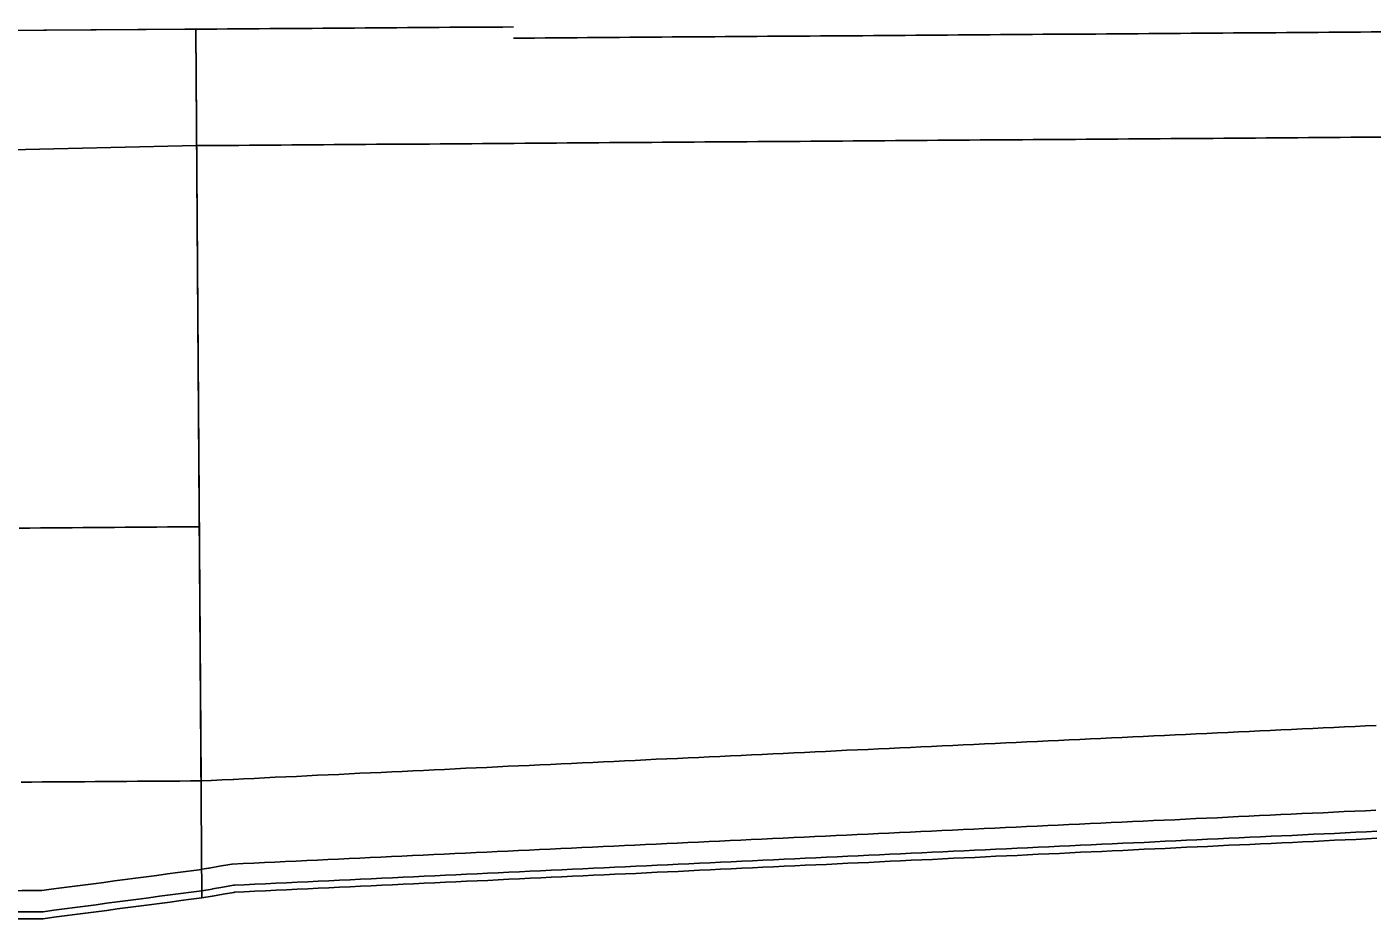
# Model space of a CAD drawing. Extents: x 2145147 to 2158018, y 137519 to 148068.
# Drawn here: x 2153158 to 2153285, y 142832.3 to 142916.6 of the extents above; entities that cross this region are included whole.
import ezdxf

# ---------------------------------------------------------------- set-up
doc = ezdxf.new("R2010")
doc.units = 0
doc.layers.add('EX_Align_1', color=7, linetype='Continuous')
doc.layers.add('PR_Phasing_Pavement_1', color=7, linetype='Continuous')

msp = doc.modelspace()

# ---------------------------------------------------------------- linework, layer by layer
at = {"layer": 'EX_Align_1'}
msp.add_line((2153053.89, 142915.53), (2153203.89, 142916.6), dxfattribs=at)
at = {"layer": 'PR_Phasing_Pavement_1'}
for p, q in [((2153173.89, 142916.39), (2153103.96, 142915.89)), ((2153173.89, 142916.39), (2153103.98, 142915.89)), ((2153174.4, 142845.39), (2153173.89, 142916.39)), ((2153174.4, 142845.39), (2153173.89, 142916.39)), ((2153174.48, 142834.34), (2153173.89, 142916.39)), ((2153173.97, 142905.39), (2152630.19, 142892.9))]:
    msp.add_line(p, q, dxfattribs=at)
for points in [[(2153173.89, 142916.39), (2153175.89, 142916.4), (2153176.89, 142916.41), (2153176.97, 142916.41), (2153177.89, 142916.41), (2153178.89, 142916.42), (2153179.89, 142916.43), (2153180.89, 142916.44), (2153181.89, 142916.44), (2153182.89, 142916.45), (2153183.89, 142916.46), (2153184.89, 142916.46), (2153185.89, 142916.47), (2153186.89, 142916.48), (2153187.89, 142916.49), (2153188.89, 142916.49), (2153189.89, 142916.5), (2153190.89, 142916.51), (2153191.89, 142916.52), (2153192.89, 142916.52), (2153193.89, 142916.53), (2153194.89, 142916.54), (2153195.89, 142916.54), (2153196.89, 142916.55), (2153197.89, 142916.56), (2153198.89, 142916.57), (2153199.89, 142916.57), (2153200.89, 142916.58), (2153201.89, 142916.59), (2153202.89, 142916.59), (2153203.89, 142916.6)], [(2153203.89, 142916.6), (2153173.89, 142916.39)], [(2153203.89, 142916.6), (2153203.89, 142916.6)], [(2153203.9, 142915.54), (2153204.9, 142915.55), (2153205.9, 142915.55), (2153206.9, 142915.56), (2153207.9, 142915.57), (2153208.9, 142915.57), (2153209.9, 142915.58), (2153210.9, 142915.59), (2153211.9, 142915.6), (2153212.9, 142915.6), (2153213.9, 142915.61), (2153214.9, 142915.62), (2153215.9, 142915.62), (2153216.9, 142915.63), (2153217.9, 142915.64), (2153218.9, 142915.65), (2153219.9, 142915.65), (2153220.9, 142915.66), (2153221.9, 142915.67), (2153222.9, 142915.67), (2153223.9, 142915.68), (2153224.9, 142915.69), (2153225.9, 142915.7), (2153226.9, 142915.7), (2153227.9, 142915.71), (2153228.9, 142915.72), (2153229.9, 142915.72), (2153230.9, 142915.73), (2153231.9, 142915.74), (2153232.9, 142915.75), (2153233.9, 142915.75), (2153234.9, 142915.76), (2153235.9, 142915.77), (2153236.9, 142915.77), (2153237.9, 142915.78), (2153238.9, 142915.79), (2153239.9, 142915.8), (2153240.9, 142915.8), (2153241.9, 142915.81), (2153242.9, 142915.82), (2153243.9, 142915.82), (2153244.9, 142915.83), (2153245.9, 142915.84), (2153246.9, 142915.85), (2153247.9, 142915.85), (2153248.9, 142915.86), (2153249.9, 142915.87), (2153250.9, 142915.87), (2153251.9, 142915.88), (2153252.9, 142915.89), (2153253.9, 142915.9), (2153254.9, 142915.9), (2153255.9, 142915.91), (2153256.9, 142915.92), (2153257.9, 142915.92), (2153258.9, 142915.93), (2153259.9, 142915.94), (2153260.9, 142915.95), (2153261.9, 142915.95), (2153262.9, 142915.96), (2153263.9, 142915.97), (2153264.9, 142915.98), (2153265.9, 142915.98), (2153266.9, 142915.99), (2153267.9, 142916), (2153268.9, 142916), (2153269.9, 142916.01), (2153270.9, 142916.02), (2153271.9, 142916.03), (2153272.9, 142916.03), (2153273.9, 142916.04), (2153274.9, 142916.05), (2153275.9, 142916.05), (2153276.9, 142916.06), (2153277.9, 142916.07), (2153278.9, 142916.08), (2153279.9, 142916.08), (2153280.9, 142916.09), (2153281.9, 142916.1), (2153282.9, 142916.1), (2153283.9, 142916.11), (2153284.9, 142916.12), (2153285.9, 142916.13)], [(2153173.97, 142905.39), (2153174.93, 142905.39), (2153174.97, 142905.39), (2153175.97, 142905.4), (2153176.97, 142905.41), (2153177.05, 142905.41), (2153177.97, 142905.41), (2153178.97, 142905.42), (2153179.97, 142905.43), (2153180.97, 142905.44), (2153181.97, 142905.44), (2153182.97, 142905.45), (2153183.97, 142905.46), (2153184.97, 142905.46), (2153185.97, 142905.47), (2153186.97, 142905.48), (2153187.97, 142905.49), (2153188.97, 142905.49), (2153189.97, 142905.5), (2153190.97, 142905.51), (2153191.97, 142905.52), (2153192.97, 142905.52), (2153193.97, 142905.53), (2153194.97, 142905.54), (2153195.97, 142905.54), (2153196.97, 142905.55), (2153197.97, 142905.56), (2153198.97, 142905.57), (2153199.97, 142905.57), (2153200.97, 142905.58), (2153201.97, 142905.59), (2153202.97, 142905.59), (2153203.97, 142905.6), (2153204.97, 142905.61), (2153205.97, 142905.62), (2153206.97, 142905.62), (2153207.97, 142905.63), (2153208.97, 142905.64), (2153209.97, 142905.64), (2153210.97, 142905.65), (2153211.97, 142905.66), (2153212.97, 142905.67), (2153213.97, 142905.67), (2153214.97, 142905.68), (2153215.97, 142905.69), (2153216.97, 142905.69), (2153217.97, 142905.7), (2153218.97, 142905.71), (2153219.97, 142905.72), (2153220.97, 142905.72), (2153221.97, 142905.73), (2153222.97, 142905.74), (2153223.97, 142905.74), (2153224.97, 142905.75), (2153225.97, 142905.76), (2153226.97, 142905.77), (2153227.97, 142905.77), (2153228.97, 142905.78), (2153229.97, 142905.79), (2153230.97, 142905.79), (2153231.97, 142905.8), (2153232.97, 142905.81), (2153233.97, 142905.82), (2153234.97, 142905.82), (2153235.97, 142905.83), (2153236.97, 142905.84), (2153237.97, 142905.85), (2153238.97, 142905.85), (2153239.97, 142905.86), (2153240.97, 142905.87), (2153241.97, 142905.87), (2153242.97, 142905.88), (2153243.97, 142905.89), (2153244.97, 142905.89), (2153245.97, 142905.9), (2153246.97, 142905.91), (2153247.97, 142905.92), (2153248.97, 142905.92), (2153249.97, 142905.93), (2153250.97, 142905.94), (2153251.97, 142905.94), (2153252.97, 142905.95), (2153253.97, 142905.96), (2153254.97, 142905.97), (2153255.97, 142905.97), (2153256.97, 142905.98), (2153257.97, 142905.99), (2153258.97, 142905.99), (2153259.97, 142906), (2153260.97, 142906.01), (2153261.97, 142906.02), (2153262.97, 142906.02), (2153263.97, 142906.03), (2153264.97, 142906.04), (2153265.97, 142906.05), (2153266.97, 142906.05), (2153267.97, 142906.06), (2153268.97, 142906.07), (2153269.97, 142906.07), (2153270.97, 142906.08), (2153271.97, 142906.09), (2153272.97, 142906.1), (2153273.97, 142906.1), (2153274.97, 142906.11), (2153275.97, 142906.12), (2153276.97, 142906.12), (2153277.97, 142906.13), (2153278.97, 142906.14), (2153279.97, 142906.14), (2153280.97, 142906.15), (2153281.97, 142906.16), (2153282.97, 142906.17), (2153283.97, 142906.17), (2153284.97, 142906.18), (2153285.97, 142906.19)], [(2153157.23, 142869.27), (2153158.23, 142869.27), (2153159.23, 142869.28), (2153160.23, 142869.29), (2153161.23, 142869.29), (2153162.23, 142869.3), (2153163.23, 142869.31), (2153164.23, 142869.32), (2153165.23, 142869.32), (2153166.23, 142869.33), (2153167.23, 142869.34), (2153168.23, 142869.34), (2153169.23, 142869.35), (2153170.23, 142869.36), (2153171.23, 142869.37), (2153172.23, 142869.37), (2153173.23, 142869.38), (2153174.23, 142869.39)], [(2153174.4, 142845.39), (2153175.36, 142845.43), (2153175.4, 142845.43), (2153176.4, 142845.48), (2153177.4, 142845.53), (2153177.48, 142845.53), (2153178.4, 142845.58), (2153179.4, 142845.62), (2153180.4, 142845.67), (2153181.4, 142845.72), (2153182.4, 142845.77), (2153183.4, 142845.81), (2153184.4, 142845.86), (2153185.4, 142845.91), (2153186.4, 142845.95), (2153187.4, 142846), (2153188.4, 142846.05), (2153189.4, 142846.1), (2153190.4, 142846.14), (2153191.4, 142846.19), (2153192.4, 142846.24), (2153193.4, 142846.28), (2153194.4, 142846.33), (2153195.4, 142846.38), (2153196.4, 142846.43), (2153197.4, 142846.47), (2153198.4, 142846.52), (2153199.39, 142846.57), (2153200.39, 142846.61), (2153201.39, 142846.66), (2153202.39, 142846.71), (2153203.39, 142846.76), (2153204.39, 142846.8), (2153205.39, 142846.85), (2153206.39, 142846.9), (2153207.39, 142846.94), (2153208.39, 142846.99), (2153209.39, 142847.04), (2153210.39, 142847.09), (2153211.39, 142847.13), (2153212.39, 142847.18), (2153213.39, 142847.23), (2153214.39, 142847.27), (2153215.39, 142847.32), (2153216.39, 142847.37), (2153217.39, 142847.42), (2153218.39, 142847.46), (2153219.39, 142847.51), (2153220.39, 142847.56), (2153221.39, 142847.6), (2153222.39, 142847.65), (2153223.39, 142847.7), (2153224.39, 142847.75), (2153225.39, 142847.79), (2153226.39, 142847.84), (2153227.39, 142847.89), (2153228.38, 142847.93), (2153229.38, 142847.98), (2153230.38, 142848.03), (2153231.38, 142848.08), (2153232.38, 142848.12), (2153233.38, 142848.17), (2153234.38, 142848.22), (2153235.38, 142848.27), (2153236.38, 142848.31), (2153237.38, 142848.36), (2153238.38, 142848.41), (2153239.38, 142848.45), (2153240.38, 142848.5), (2153241.38, 142848.55), (2153242.38, 142848.6), (2153243.38, 142848.64), (2153244.38, 142848.69), (2153245.38, 142848.74), (2153246.38, 142848.78), (2153247.38, 142848.83), (2153248.38, 142848.88), (2153249.38, 142848.92), (2153250.38, 142848.97), (2153251.38, 142849.02), (2153252.38, 142849.07), (2153253.38, 142849.11), (2153254.38, 142849.16), (2153255.38, 142849.21), (2153256.38, 142849.26), (2153257.38, 142849.3), (2153258.38, 142849.35), (2153259.38, 142849.4), (2153260.38, 142849.44), (2153261.38, 142849.49), (2153262.38, 142849.54), (2153263.37, 142849.58), (2153264.37, 142849.63), (2153265.37, 142849.68), (2153266.37, 142849.73), (2153267.37, 142849.77), (2153268.37, 142849.82), (2153269.37, 142849.87), (2153270.37, 142849.91), (2153271.37, 142849.96), (2153272.37, 142850.01), (2153273.37, 142850.06), (2153274.37, 142850.1), (2153275.37, 142850.15), (2153276.37, 142850.2), (2153277.37, 142850.24), (2153278.37, 142850.29), (2153279.37, 142850.34), (2153280.37, 142850.39), (2153281.37, 142850.43), (2153282.37, 142850.48), (2153283.37, 142850.53), (2153284.37, 142850.57), (2153285.37, 142850.62)], [(2153157.4, 142845.27), (2153158.4, 142845.27), (2153159.4, 142845.28), (2153160.4, 142845.29), (2153161.4, 142845.3), (2153162.4, 142845.3), (2153163.4, 142845.31), (2153164.4, 142845.32), (2153165.4, 142845.32), (2153166.4, 142845.33), (2153167.4, 142845.34), (2153168.4, 142845.35), (2153169.4, 142845.35), (2153170.4, 142845.36), (2153171.4, 142845.37), (2153172.4, 142845.37), (2153173.4, 142845.38), (2153174.4, 142845.39)], [(2153174.46, 142837.03), (2153175.12, 142837.15), (2153175.16, 142837.15), (2153176.13, 142837.32), (2153177.13, 142837.49), (2153177.33, 142837.53), (2153178.38, 142837.57), (2153179.38, 142837.62), (2153180.38, 142837.67), (2153181.38, 142837.72), (2153182.38, 142837.76), (2153183.38, 142837.81), (2153184.38, 142837.86), (2153185.38, 142837.9), (2153186.38, 142837.95), (2153187.38, 142838), (2153188.38, 142838.05), (2153189.38, 142838.09), (2153190.38, 142838.14), (2153191.37, 142838.19), (2153192.37, 142838.23), (2153193.37, 142838.28), (2153194.37, 142838.33), (2153195.37, 142838.38), (2153196.37, 142838.42), (2153197.37, 142838.47), (2153198.37, 142838.52), (2153199.37, 142838.56), (2153200.37, 142838.61), (2153201.37, 142838.66), (2153202.37, 142838.71), (2153203.37, 142838.75), (2153204.37, 142838.8), (2153205.37, 142838.85), (2153206.37, 142838.89), (2153207.37, 142838.94), (2153208.37, 142838.99), (2153209.37, 142839.04), (2153210.37, 142839.08), (2153211.37, 142839.13), (2153212.37, 142839.18), (2153213.37, 142839.22), (2153214.37, 142839.27), (2153215.37, 142839.32), (2153216.37, 142839.37), (2153217.37, 142839.41), (2153218.37, 142839.46), (2153219.37, 142839.51), (2153220.36, 142839.56), (2153221.37, 142839.6), (2153222.37, 142839.65), (2153223.36, 142839.7), (2153224.36, 142839.74), (2153225.36, 142839.79), (2153226.36, 142839.84), (2153227.36, 142839.89), (2153228.36, 142839.93), (2153229.36, 142839.98), (2153230.36, 142840.03), (2153231.36, 142840.07), (2153232.36, 142840.12), (2153233.36, 142840.17), (2153234.36, 142840.22), (2153235.36, 142840.26), (2153236.36, 142840.31), (2153237.36, 142840.36), (2153238.36, 142840.4), (2153239.36, 142840.45), (2153240.36, 142840.5), (2153241.36, 142840.55), (2153242.36, 142840.59), (2153243.36, 142840.64), (2153244.36, 142840.69), (2153245.36, 142840.73), (2153246.36, 142840.78), (2153247.36, 142840.83), (2153248.36, 142840.88), (2153249.36, 142840.92), (2153250.36, 142840.97), (2153251.36, 142841.02), (2153252.35, 142841.06), (2153253.35, 142841.11), (2153254.36, 142841.16), (2153255.35, 142841.21), (2153256.35, 142841.25), (2153257.35, 142841.3), (2153258.35, 142841.35), (2153259.35, 142841.39), (2153260.35, 142841.44), (2153261.35, 142841.49), (2153262.35, 142841.54), (2153263.35, 142841.58), (2153264.35, 142841.63), (2153265.35, 142841.68), (2153266.35, 142841.72), (2153267.35, 142841.77), (2153268.35, 142841.82), (2153269.35, 142841.87), (2153270.35, 142841.91), (2153271.35, 142841.96), (2153272.35, 142842.01), (2153273.35, 142842.05), (2153274.35, 142842.1), (2153275.35, 142842.15), (2153276.35, 142842.2), (2153277.35, 142842.24), (2153278.35, 142842.29), (2153279.35, 142842.34), (2153280.35, 142842.38), (2153281.35, 142842.43), (2153282.35, 142842.48), (2153283.35, 142842.53), (2153284.35, 142842.57), (2153285.34, 142842.62)], [(2153174.48, 142835.01), (2153175.44, 142835.17), (2153175.47, 142835.18), (2153176.47, 142835.35), (2153177.47, 142835.52), (2153177.55, 142835.53), (2153178.47, 142835.58), (2153179.47, 142835.62), (2153180.47, 142835.67), (2153181.47, 142835.72), (2153182.47, 142835.77), (2153183.47, 142835.81), (2153184.47, 142835.86), (2153185.47, 142835.91), (2153186.47, 142835.95), (2153187.47, 142836), (2153188.47, 142836.05), (2153189.47, 142836.1), (2153190.47, 142836.14), (2153191.47, 142836.19), (2153192.47, 142836.24), (2153193.47, 142836.28), (2153194.47, 142836.33), (2153195.47, 142836.38), (2153196.47, 142836.43), (2153197.47, 142836.47), (2153198.47, 142836.52), (2153199.47, 142836.57), (2153200.47, 142836.61), (2153201.46, 142836.66), (2153202.46, 142836.71), (2153203.46, 142836.76), (2153204.46, 142836.8), (2153205.46, 142836.85), (2153206.46, 142836.9), (2153207.46, 142836.94), (2153208.46, 142836.99), (2153209.46, 142837.04), (2153210.46, 142837.09), (2153211.46, 142837.13), (2153212.46, 142837.18), (2153213.46, 142837.23), (2153214.46, 142837.27), (2153215.46, 142837.32), (2153216.46, 142837.37), (2153217.46, 142837.42), (2153218.46, 142837.46), (2153219.46, 142837.51), (2153220.46, 142837.56), (2153221.46, 142837.6), (2153222.46, 142837.65), (2153223.46, 142837.7), (2153224.46, 142837.75), (2153225.46, 142837.79), (2153226.46, 142837.84), (2153227.46, 142837.89), (2153228.46, 142837.93), (2153229.46, 142837.98), (2153230.46, 142838.03), (2153231.46, 142838.08), (2153232.46, 142838.12), (2153233.46, 142838.17), (2153234.46, 142838.22), (2153235.46, 142838.27), (2153236.45, 142838.31), (2153237.45, 142838.36), (2153238.45, 142838.41), (2153239.45, 142838.45), (2153240.45, 142838.5), (2153241.45, 142838.55), (2153242.45, 142838.6), (2153243.45, 142838.64), (2153244.45, 142838.69), (2153245.45, 142838.74), (2153246.45, 142838.78), (2153247.45, 142838.83), (2153248.45, 142838.88), (2153249.45, 142838.92), (2153250.45, 142838.97), (2153251.45, 142839.02), (2153252.45, 142839.07), (2153253.45, 142839.11), (2153254.45, 142839.16), (2153255.45, 142839.21), (2153256.45, 142839.26), (2153257.45, 142839.3), (2153258.45, 142839.35), (2153259.45, 142839.4), (2153260.45, 142839.44), (2153261.45, 142839.49), (2153262.45, 142839.54), (2153263.45, 142839.58), (2153264.45, 142839.63), (2153265.44, 142839.68), (2153266.44, 142839.73), (2153267.44, 142839.77), (2153268.44, 142839.82), (2153269.44, 142839.87), (2153270.44, 142839.91), (2153271.44, 142839.96), (2153272.44, 142840.01), (2153273.44, 142840.06), (2153274.44, 142840.1), (2153275.44, 142840.15), (2153276.44, 142840.2), (2153277.44, 142840.24), (2153278.44, 142840.29), (2153279.44, 142840.34), (2153280.44, 142840.39), (2153281.44, 142840.43), (2153282.44, 142840.48), (2153283.44, 142840.53), (2153284.44, 142840.57), (2153285.44, 142840.62)], [(2153174.48, 142834.34), (2153175.44, 142834.5), (2153175.48, 142834.51), (2153176.48, 142834.68), (2153177.48, 142834.85), (2153177.55, 142834.87), (2153178.48, 142834.91), (2153179.48, 142834.96), (2153180.48, 142835.01), (2153181.48, 142835.05), (2153182.48, 142835.1), (2153183.48, 142835.15), (2153184.47, 142835.19), (2153185.47, 142835.24), (2153186.47, 142835.29), (2153187.47, 142835.33), (2153188.47, 142835.38), (2153189.47, 142835.43), (2153190.47, 142835.48), (2153191.47, 142835.52), (2153192.47, 142835.57), (2153193.47, 142835.62), (2153194.47, 142835.66), (2153195.47, 142835.71), (2153196.47, 142835.76), (2153197.47, 142835.81), (2153198.47, 142835.85), (2153199.47, 142835.9), (2153200.47, 142835.95), (2153201.47, 142835.99), (2153202.47, 142836.04), (2153203.47, 142836.09), (2153204.47, 142836.14), (2153205.47, 142836.18), (2153206.47, 142836.23), (2153207.47, 142836.28), (2153208.47, 142836.32), (2153209.47, 142836.37), (2153210.47, 142836.42), (2153211.47, 142836.47), (2153212.47, 142836.51), (2153213.47, 142836.56), (2153214.47, 142836.61), (2153215.47, 142836.65), (2153216.46, 142836.7), (2153217.46, 142836.75), (2153218.46, 142836.8), (2153219.46, 142836.84), (2153220.46, 142836.89), (2153221.46, 142836.94), (2153222.46, 142836.98), (2153223.46, 142837.03), (2153224.46, 142837.08), (2153225.46, 142837.13), (2153226.46, 142837.17), (2153227.46, 142837.22), (2153228.46, 142837.27), (2153229.46, 142837.32), (2153230.46, 142837.36), (2153231.46, 142837.41), (2153232.46, 142837.46), (2153233.46, 142837.5), (2153234.46, 142837.55), (2153235.46, 142837.6), (2153236.46, 142837.64), (2153237.46, 142837.69), (2153238.46, 142837.74), (2153239.46, 142837.79), (2153240.46, 142837.83), (2153241.46, 142837.88), (2153242.46, 142837.93), (2153243.46, 142837.97), (2153244.46, 142838.02), (2153245.46, 142838.07), (2153246.46, 142838.12), (2153247.46, 142838.16), (2153248.46, 142838.21), (2153249.46, 142838.26), (2153250.46, 142838.3), (2153251.45, 142838.35), (2153252.45, 142838.4), (2153253.45, 142838.45), (2153254.45, 142838.49), (2153255.45, 142838.54), (2153256.45, 142838.59), (2153257.45, 142838.64), (2153258.45, 142838.68), (2153259.45, 142838.73), (2153260.45, 142838.78), (2153261.45, 142838.82), (2153262.45, 142838.87), (2153263.45, 142838.92), (2153264.45, 142838.97), (2153265.45, 142839.01), (2153266.45, 142839.06), (2153267.45, 142839.11), (2153268.45, 142839.15), (2153269.45, 142839.2), (2153270.45, 142839.25), (2153271.45, 142839.3), (2153272.45, 142839.34), (2153273.45, 142839.39), (2153274.45, 142839.44), (2153275.45, 142839.48), (2153276.45, 142839.53), (2153277.45, 142839.58), (2153278.45, 142839.63), (2153279.45, 142839.67), (2153280.44, 142839.72), (2153281.44, 142839.77), (2153282.44, 142839.81), (2153283.44, 142839.86), (2153284.44, 142839.91), (2153285.44, 142839.96)], [(2153154.49, 142833), (2153154.48, 142835), (2153155.48, 142835), (2153156.48, 142835.01), (2153157.48, 142835.02), (2153158.48, 142835.02), (2153159.35, 142835.03), (2153160.23, 142835.15), (2153161.23, 142835.28), (2153162.23, 142835.41), (2153163.23, 142835.54), (2153164.23, 142835.67), (2153165.22, 142835.8), (2153166.22, 142835.94), (2153167.22, 142836.07), (2153168.22, 142836.2), (2153169.22, 142836.33), (2153170.22, 142836.46), (2153171.22, 142836.59), (2153172.22, 142836.73), (2153173.22, 142836.86), (2153174.46, 142837.02)], [(2153154.49, 142833), (2153155.49, 142833), (2153156.49, 142833.01), (2153157.49, 142833.02), (2153158.49, 142833.02), (2153159.49, 142833.03), (2153160.49, 142833.16), (2153161.49, 142833.3), (2153162.49, 142833.43), (2153163.49, 142833.56), (2153164.49, 142833.69), (2153165.48, 142833.82), (2153166.48, 142833.95), (2153167.48, 142834.08), (2153168.48, 142834.22), (2153169.48, 142834.35), (2153170.48, 142834.48), (2153171.48, 142834.61), (2153172.48, 142834.74), (2153173.48, 142834.87), (2153174.48, 142835.01)], [(2153154.49, 142832.33), (2153155.49, 142832.34), (2153156.49, 142832.34), (2153157.49, 142832.35), (2153158.49, 142832.36), (2153159.49, 142832.36), (2153160.49, 142832.5), (2153161.49, 142832.63), (2153162.49, 142832.76), (2153163.49, 142832.89), (2153164.49, 142833.02), (2153165.49, 142833.15), (2153166.49, 142833.29), (2153167.49, 142833.42), (2153168.49, 142833.55), (2153169.49, 142833.68), (2153170.48, 142833.81), (2153171.48, 142833.94), (2153172.48, 142834.08), (2153173.48, 142834.21), (2153174.48, 142834.34)]]:
    msp.add_lwpolyline(points, dxfattribs=at)

doc.saveas('drawing.dxf')
